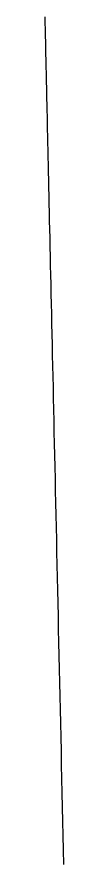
# Model space of a CAD drawing. Extents: x -7.3 to 34, y 0 to 22.
# Drawn here: x 2.36278 to 2.36305, y 0.74582 to 0.75783 of the extents above; entities that cross this region are included whole.
import ezdxf

# ---------------------------------------------------------------- set-up
doc = ezdxf.new("R2010")
doc.units = 0
doc.layers.add('SH_Text', color=7, linetype='Continuous')

msp = doc.modelspace()

# ---------------------------------------------------------------- linework, layer by layer
at = {"layer": 'SH_Text'}
for p, q in [((2.362778, 0.757825), (2.362778, 0.757826)), ((2.362778, 0.757826), (2.362778, 0.757826)), ((2.362778, 0.757824), (2.362778, 0.757825)), ((2.362778, 0.757821), (2.362778, 0.757824)), ((2.362778, 0.757818), (2.362778, 0.757821)), ((2.362779, 0.757814), (2.362778, 0.757818)), ((2.362779, 0.75781), (2.362779, 0.757814)), ((2.362779, 0.757804), (2.362779, 0.75781)), ((2.362779, 0.757798), (2.362779, 0.757804)), ((2.362779, 0.757791), (2.362779, 0.757798)), ((2.362779, 0.757783), (2.362779, 0.757791)), ((2.362779, 0.757774), (2.362779, 0.757783)), ((2.36278, 0.757765), (2.362779, 0.757774)), ((2.36278, 0.757754), (2.36278, 0.757765)), ((2.36278, 0.757743), (2.36278, 0.757754)), ((2.36278, 0.757731), (2.36278, 0.757743)), ((2.362781, 0.757705), (2.36278, 0.757731)), ((2.362782, 0.757676), (2.362781, 0.757705)), ((2.362782, 0.757644), (2.362782, 0.757676)), ((2.362783, 0.757609), (2.362782, 0.757644)), ((2.362784, 0.757571), (2.362783, 0.757609)), ((2.362785, 0.75753), (2.362784, 0.757571)), ((2.362786, 0.757486), (2.362785, 0.75753)), ((2.362787, 0.757439), (2.362786, 0.757486)), ((2.362788, 0.757389), (2.362787, 0.757439)), ((2.362789, 0.757336), (2.362788, 0.757389)), ((2.36279, 0.757281), (2.362789, 0.757336)), ((2.362792, 0.757222), (2.36279, 0.757281)), ((2.362793, 0.757161), (2.362792, 0.757222)), ((2.362794, 0.757097), (2.362793, 0.757161)), ((2.362796, 0.75703), (2.362794, 0.757097)), ((2.362797, 0.756961), (2.362796, 0.75703)), ((2.362799, 0.756889), (2.362797, 0.756961)), ((2.362801, 0.756814), (2.362799, 0.756889)), ((2.362802, 0.756736), (2.362801, 0.756814)), ((2.362804, 0.756656), (2.362802, 0.756736)), ((2.362806, 0.756573), (2.362804, 0.756656)), ((2.362808, 0.756488), (2.362806, 0.756573)), ((2.36281, 0.7564), (2.362808, 0.756488)), ((2.362812, 0.756309), (2.36281, 0.7564)), ((2.362814, 0.756216), (2.362812, 0.756309)), ((2.362816, 0.756121), (2.362814, 0.756216)), ((2.362818, 0.756023), (2.362816, 0.756121)), ((2.36282, 0.755922), (2.362818, 0.756023)), ((2.362823, 0.755819), (2.36282, 0.755922)), ((2.362825, 0.755714), (2.362823, 0.755819)), ((2.362827, 0.755607), (2.362825, 0.755714)), ((2.36283, 0.755497), (2.362827, 0.755607)), ((2.362832, 0.755384), (2.36283, 0.755497)), ((2.362835, 0.75527), (2.362832, 0.755384)), ((2.362838, 0.755153), (2.362835, 0.75527)), ((2.36284, 0.755034), (2.362838, 0.755153)), ((2.362843, 0.754912), (2.36284, 0.755034)), ((2.362846, 0.754789), (2.362843, 0.754912)), ((2.362848, 0.754663), (2.362846, 0.754789)), ((2.362851, 0.754535), (2.362848, 0.754663)), ((2.362854, 0.754405), (2.362851, 0.754535)), ((2.362857, 0.754273), (2.362854, 0.754405)), ((2.36286, 0.754139), (2.362857, 0.754273)), ((2.362863, 0.754002), (2.36286, 0.754139)), ((2.362866, 0.753864), (2.362863, 0.754002)), ((2.362869, 0.753724), (2.362866, 0.753864)), ((2.362872, 0.753581), (2.362869, 0.753724)), ((2.362876, 0.753437), (2.362872, 0.753581)), ((2.362879, 0.753291), (2.362876, 0.753437)), ((2.362882, 0.753142), (2.362879, 0.753291)), ((2.362885, 0.752992), (2.362882, 0.753142)), ((2.362889, 0.75284), (2.362885, 0.752992)), ((2.362892, 0.752687), (2.362889, 0.75284)), ((2.362896, 0.752531), (2.362892, 0.752687)), ((2.362899, 0.752374), (2.362896, 0.752531)), ((2.362903, 0.752215), (2.362899, 0.752374)), ((2.362906, 0.752054), (2.362903, 0.752215)), ((2.36291, 0.751891), (2.362906, 0.752054)), ((2.362913, 0.751727), (2.36291, 0.751891)), ((2.362917, 0.751561), (2.362913, 0.751727)), ((2.362921, 0.751393), (2.362917, 0.751561)), ((2.362925, 0.751224), (2.362921, 0.751393)), ((2.362928, 0.751053), (2.362925, 0.751224)), ((2.362932, 0.75088), (2.362928, 0.751053)), ((2.362936, 0.750706), (2.362932, 0.75088)), ((2.36294, 0.75053), (2.362936, 0.750706)), ((2.362944, 0.750353), (2.36294, 0.75053)), ((2.362948, 0.750175), (2.362944, 0.750353)), ((2.362952, 0.749995), (2.362948, 0.750175)), ((2.362956, 0.749813), (2.362952, 0.749995)), ((2.36296, 0.74963), (2.362956, 0.749813)), ((2.362964, 0.749446), (2.36296, 0.74963)), ((2.362968, 0.74926), (2.362964, 0.749446)), ((2.362972, 0.749073), (2.362968, 0.74926)), ((2.362976, 0.748885), (2.362972, 0.749073)), ((2.362981, 0.748696), (2.362976, 0.748885)), ((2.362985, 0.748505), (2.362981, 0.748696)), ((2.362989, 0.748313), (2.362985, 0.748505)), ((2.362993, 0.748119), (2.362989, 0.748313)), ((2.362998, 0.747925), (2.362993, 0.748119)), ((2.363002, 0.747729), (2.362998, 0.747925)), ((2.363006, 0.747532), (2.363002, 0.747729)), ((2.363011, 0.747334), (2.363006, 0.747532)), ((2.363015, 0.747135), (2.363011, 0.747334)), ((2.363019, 0.746935), (2.363015, 0.747135)), ((2.363024, 0.746734), (2.363019, 0.746935)), ((2.363028, 0.746531), (2.363024, 0.746734)), ((2.363033, 0.746328), (2.363028, 0.746531)), ((2.363037, 0.746124), (2.363033, 0.746328)), ((2.363042, 0.745919), (2.363037, 0.746124)), ((2.363047, 0.745713), (2.363042, 0.745919))]:
    msp.add_line(p, q, dxfattribs=at)
msp.add_lwpolyline([(2.363047, 0.745713), (2.363042, 0.745919), (2.363037, 0.746124), (2.363033, 0.746328), (2.363028, 0.746531), (2.363024, 0.746734), (2.363019, 0.746935), (2.363015, 0.747135), (2.363011, 0.747334), (2.363006, 0.747532), (2.363002, 0.747729), (2.362998, 0.747925), (2.362993, 0.748119), (2.362989, 0.748313), (2.362985, 0.748505), (2.362981, 0.748696), (2.362976, 0.748885), (2.362972, 0.749073), (2.362968, 0.74926), (2.362964, 0.749446), (2.36296, 0.74963), (2.362956, 0.749813), (2.362952, 0.749995), (2.362948, 0.750175), (2.362944, 0.750353), (2.36294, 0.75053), (2.362936, 0.750706), (2.362932, 0.75088), (2.362928, 0.751053), (2.362925, 0.751224), (2.362921, 0.751393), (2.362917, 0.751561), (2.362913, 0.751727), (2.36291, 0.751891), (2.362906, 0.752054), (2.362903, 0.752215), (2.362899, 0.752374), (2.362896, 0.752531), (2.362892, 0.752687), (2.362889, 0.75284), (2.362885, 0.752992), (2.362882, 0.753142), (2.362879, 0.753291), (2.362876, 0.753437), (2.362872, 0.753581), (2.362869, 0.753724), (2.362866, 0.753864), (2.362863, 0.754002), (2.36286, 0.754139), (2.362857, 0.754273), (2.362854, 0.754405), (2.362851, 0.754535), (2.362848, 0.754663), (2.362846, 0.754789), (2.362843, 0.754912), (2.36284, 0.755034), (2.362838, 0.755153), (2.362835, 0.75527), (2.362832, 0.755384), (2.36283, 0.755497), (2.362827, 0.755607), (2.362825, 0.755714), (2.362823, 0.755819), (2.36282, 0.755922), (2.362818, 0.756023), (2.362816, 0.756121), (2.362814, 0.756216), (2.362812, 0.756309), (2.36281, 0.7564), (2.362808, 0.756488), (2.362806, 0.756573), (2.362804, 0.756656), (2.362802, 0.756736), (2.362801, 0.756814), (2.362799, 0.756889), (2.362797, 0.756961), (2.362796, 0.75703), (2.362794, 0.757097), (2.362793, 0.757161), (2.362792, 0.757222), (2.36279, 0.757281), (2.362789, 0.757336), (2.362788, 0.757389), (2.362787, 0.757439), (2.362786, 0.757486), (2.362785, 0.75753), (2.362784, 0.757571), (2.362783, 0.757609), (2.362782, 0.757644), (2.362782, 0.757676), (2.362781, 0.757705), (2.36278, 0.757731), (2.36278, 0.757743), (2.36278, 0.757754), (2.36278, 0.757765), (2.362779, 0.757774), (2.362779, 0.757783), (2.362779, 0.757791), (2.362779, 0.757798), (2.362779, 0.757804), (2.362779, 0.75781), (2.362779, 0.757814), (2.362778, 0.757818), (2.362778, 0.757821), (2.362778, 0.757824), (2.362778, 0.757825), (2.362778, 0.757826), (2.362778, 0.757826), (2.362778, 0.757826)], dxfattribs=at)

doc.saveas('drawing.dxf')
